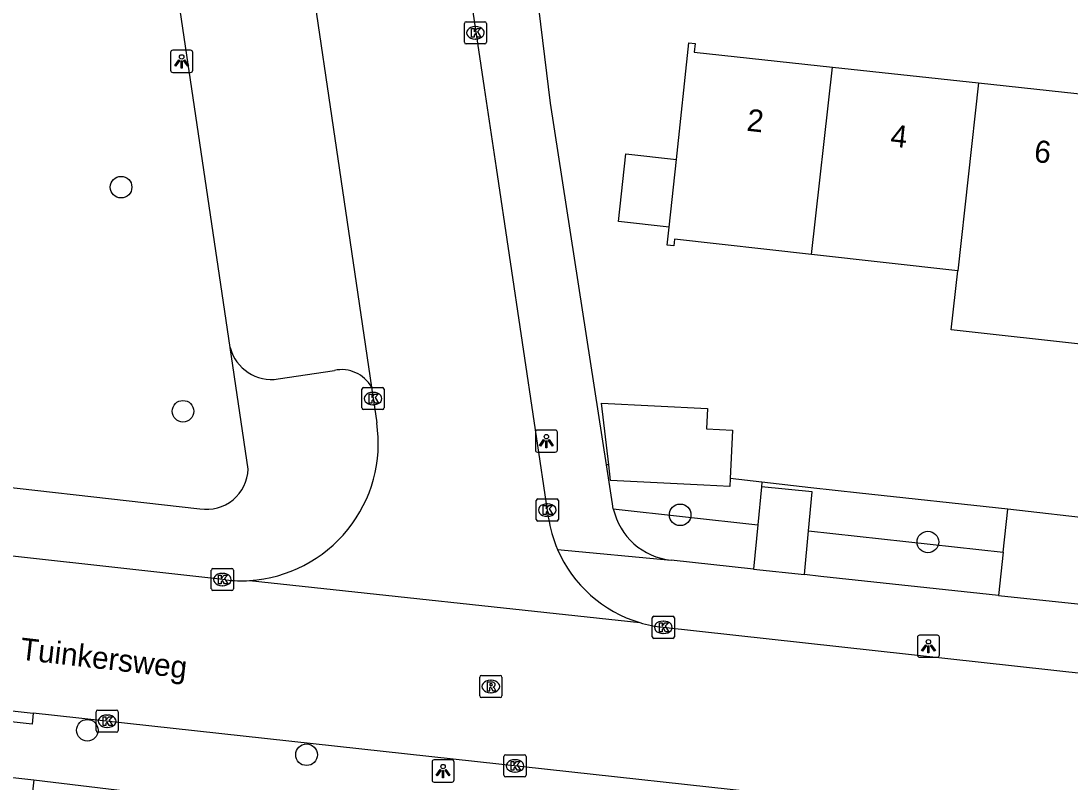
# Model space of a CAD drawing. Extents: x 162026 to 163499, y 387297 to 388169.
# Drawn here: x 162864.32 to 162911.76, y 387397.12 to 387431.53 of the extents above; entities that cross this region are included whole.
import ezdxf

# ---------------------------------------------------------------- set-up
doc = ezdxf.new("R2010")
doc.units = 0
for name, color, linetype in [('IMGEO_Boom', 7, 'Continuous'), ('IMGEO_Groenvoorziening', 7, 'Continuous'), ('IMGEO_Kolk', 7, 'Continuous'), ('IMGEO_Lichtpunt', 7, 'Continuous'), ('IMGEO_Openbare_ruimte_label', 7, 'Continuous'), ('IMGEO_Pand', 7, 'Continuous'), ('IMGEO_Pand_nummerreeks', 7, 'Continuous'), ('IMGEO_Parkeervlak_open', 7, 'Continuous'), ('IMGEO_Rijbaan_lokaal_open', 7, 'Continuous'), ('IMGEO_Rioolput', 7, 'Continuous'), ('IMGEO_Voetpad_open', 7, 'Continuous')]:
    doc.layers.add(name, color=color, linetype=linetype)

msp = doc.modelspace()

# ---------------------------------------------------------------- linework, layer by layer
at = {"layer": 'IMGEO_Boom'}
for centre in [(162868.846, 387424.017), (162871.647, 387413.883), (162894.133, 387409.201), (162905.338, 387407.974), (162867.322, 387399.46), (162877.235, 387398.355)]:
    msp.add_circle(centre, 0.489, dxfattribs=at)
at = {"layer": 'IMGEO_Groenvoorziening'}
for points in [[(162890.903, 387411.456), (162890.794, 387411.468)], [(162897.826, 387410.685), (162896.391, 387410.845)], [(162897.826, 387410.685), (162897.806, 387410.466)], [(162908.959, 387409.457), (162902.241, 387410.188), (162900.046, 387410.427), (162897.826, 387410.685)], [(162891.109, 387409.471), (162897.643, 387408.743)], [(162899.941, 387408.477), (162908.748, 387407.519)]]:
    msp.add_lwpolyline(points, dxfattribs=at)
at = {"layer": 'IMGEO_Kolk'}
for p, q in [((162884.372, 387430.568), (162884.372, 387431.42)), ((162884.447, 387431.494), (162885.299, 387431.494)), ((162884.86, 387431.274), (162884.885, 387431.274)), ((162885.373, 387431.42), (162885.373, 387430.568)), ((162884.883, 387430.714), (162884.858, 387430.714)), ((162885.299, 387430.494), (162884.447, 387430.494)), ((162879.742, 387414.032), (162879.742, 387414.884)), ((162879.817, 387414.958), (162880.669, 387414.958)), ((162880.23, 387414.738), (162880.255, 387414.738)), ((162880.743, 387414.884), (162880.743, 387414.032)), ((162880.253, 387414.178), (162880.228, 387414.178)), ((162880.669, 387413.958), (162879.817, 387413.958)), ((162887.622, 387408.992), (162887.622, 387409.844)), ((162887.697, 387409.918), (162888.549, 387409.918)), ((162888.623, 387409.844), (162888.623, 387408.992)), ((162888.11, 387409.698), (162888.135, 387409.698)), ((162888.549, 387408.918), (162887.697, 387408.918)), ((162888.133, 387409.138), (162888.108, 387409.138)), ((162872.929, 387405.849), (162872.929, 387406.701)), ((162873.004, 387406.775), (162873.856, 387406.775)), ((162873.417, 387406.555), (162873.442, 387406.555)), ((162873.93, 387406.701), (162873.93, 387405.849)), ((162873.856, 387405.775), (162873.004, 387405.775)), ((162873.44, 387405.995), (162873.415, 387405.995)), ((162892.945, 387404.616), (162893.797, 387404.616)), ((162892.87, 387403.69), (162892.87, 387404.542)), ((162893.358, 387404.396), (162893.383, 387404.396)), ((162893.871, 387404.542), (162893.871, 387403.69)), ((162893.381, 387403.836), (162893.356, 387403.836)), ((162893.797, 387403.616), (162892.945, 387403.616)), ((162867.791, 387400.37), (162868.643, 387400.37)), ((162867.716, 387399.444), (162867.716, 387400.296)), ((162868.204, 387400.15), (162868.229, 387400.15)), ((162868.717, 387400.296), (162868.717, 387399.444)), ((162868.227, 387399.59), (162868.202, 387399.59)), ((162868.643, 387399.37), (162867.791, 387399.37)), ((162886.164, 387397.425), (162886.164, 387398.277)), ((162886.239, 387398.351), (162887.091, 387398.351)), ((162886.652, 387398.131), (162886.677, 387398.131)), ((162887.165, 387398.277), (162887.165, 387397.425)), ((162886.675, 387397.571), (162886.65, 387397.571)), ((162887.091, 387397.351), (162886.239, 387397.351))]:
    msp.add_line(p, q, dxfattribs=at)
for points in [[(162884.372, 387430.568), (162884.372, 387431.42)], [(162884.447, 387431.494), (162885.299, 387431.494)], [(162884.693, 387431.194), (162884.816, 387431.194), (162884.816, 387431.043), (162884.946, 387431.194), (162885.11, 387431.194), (162884.964, 387431.043), (162885.117, 387430.794), (162884.965, 387430.794), (162884.88, 387430.958), (162884.816, 387430.891), (162884.816, 387430.794), (162884.693, 387430.794), (162884.693, 387431.194)], [(162885.373, 387431.42), (162885.373, 387430.568)], [(162885.299, 387430.494), (162884.447, 387430.494)], [(162879.742, 387414.032), (162879.742, 387414.884)], [(162879.817, 387414.958), (162880.669, 387414.958)], [(162880.063, 387414.658), (162880.186, 387414.658), (162880.186, 387414.507), (162880.316, 387414.658), (162880.48, 387414.658), (162880.334, 387414.507), (162880.487, 387414.258), (162880.335, 387414.258), (162880.25, 387414.422), (162880.186, 387414.355), (162880.186, 387414.258), (162880.063, 387414.258), (162880.063, 387414.658)], [(162880.743, 387414.884), (162880.743, 387414.032)], [(162880.669, 387413.958), (162879.817, 387413.958)], [(162887.622, 387408.992), (162887.622, 387409.844)], [(162887.697, 387409.918), (162888.549, 387409.918)], [(162888.623, 387409.844), (162888.623, 387408.992)], [(162887.943, 387409.618), (162888.066, 387409.618), (162888.066, 387409.467), (162888.196, 387409.618), (162888.36, 387409.618), (162888.214, 387409.467), (162888.367, 387409.218), (162888.215, 387409.218), (162888.13, 387409.382), (162888.066, 387409.315), (162888.066, 387409.218), (162887.943, 387409.218), (162887.943, 387409.618)], [(162888.549, 387408.918), (162887.697, 387408.918)], [(162872.929, 387405.849), (162872.929, 387406.701)], [(162873.004, 387406.775), (162873.856, 387406.775)], [(162873.93, 387406.701), (162873.93, 387405.849)], [(162873.25, 387406.475), (162873.373, 387406.475), (162873.373, 387406.324), (162873.503, 387406.475), (162873.667, 387406.475), (162873.521, 387406.324), (162873.674, 387406.075), (162873.522, 387406.075), (162873.437, 387406.239), (162873.373, 387406.172), (162873.373, 387406.075), (162873.25, 387406.075), (162873.25, 387406.475)], [(162873.856, 387405.775), (162873.004, 387405.775)], [(162892.945, 387404.616), (162893.797, 387404.616)], [(162892.87, 387403.69), (162892.87, 387404.542)], [(162893.191, 387404.316), (162893.314, 387404.316), (162893.314, 387404.165), (162893.444, 387404.316), (162893.608, 387404.316), (162893.462, 387404.165), (162893.615, 387403.916), (162893.463, 387403.916), (162893.378, 387404.08), (162893.314, 387404.013), (162893.314, 387403.916), (162893.191, 387403.916), (162893.191, 387404.316)], [(162893.871, 387404.542), (162893.871, 387403.69)], [(162893.797, 387403.616), (162892.945, 387403.616)], [(162867.791, 387400.37), (162868.643, 387400.37)], [(162867.716, 387399.444), (162867.716, 387400.296)], [(162868.037, 387400.07), (162868.16, 387400.07), (162868.16, 387399.919), (162868.29, 387400.07), (162868.454, 387400.07), (162868.308, 387399.919), (162868.461, 387399.67), (162868.309, 387399.67), (162868.224, 387399.834), (162868.16, 387399.767), (162868.16, 387399.67), (162868.037, 387399.67), (162868.037, 387400.07)], [(162868.717, 387400.296), (162868.717, 387399.444)], [(162868.643, 387399.37), (162867.791, 387399.37)], [(162886.164, 387397.425), (162886.164, 387398.277)], [(162886.239, 387398.351), (162887.091, 387398.351)], [(162886.485, 387398.051), (162886.608, 387398.051), (162886.608, 387397.9), (162886.738, 387398.051), (162886.902, 387398.051), (162886.756, 387397.9), (162886.909, 387397.651), (162886.757, 387397.651), (162886.672, 387397.815), (162886.608, 387397.748), (162886.608, 387397.651), (162886.485, 387397.651), (162886.485, 387398.051)], [(162887.165, 387398.277), (162887.165, 387397.425)], [(162887.091, 387397.351), (162886.239, 387397.351)]]:
    msp.add_lwpolyline(points, dxfattribs=at)
for centre, start, end in [((162884.449, 387431.418), 91.552, 178.448), ((162884.449, 387431.418), 91.552, 178.448), ((162885.297, 387431.418), 1.552, 88.448), ((162885.297, 387431.418), 1.552, 88.448), ((162884.449, 387430.57), 181.552, 268.448), ((162884.449, 387430.57), 181.552, 268.448), ((162885.297, 387430.57), 271.552, 358.448), ((162885.297, 387430.57), 271.552, 358.448), ((162879.819, 387414.882), 91.552, 178.448), ((162879.819, 387414.882), 91.552, 178.448), ((162880.667, 387414.882), 1.552, 88.448), ((162880.667, 387414.882), 1.552, 88.448), ((162879.819, 387414.034), 181.552, 268.448), ((162879.819, 387414.034), 181.552, 268.448), ((162880.667, 387414.034), 271.552, 358.448), ((162880.667, 387414.034), 271.552, 358.448), ((162887.699, 387409.842), 91.552, 178.448), ((162887.699, 387409.842), 91.552, 178.448), ((162888.547, 387409.842), 1.552, 88.448), ((162888.547, 387409.842), 1.552, 88.448), ((162887.699, 387408.994), 181.552, 268.448), ((162887.699, 387408.994), 181.552, 268.448), ((162888.547, 387408.994), 271.552, 358.448), ((162888.547, 387408.994), 271.552, 358.448), ((162873.006, 387406.699), 91.552, 178.448), ((162873.006, 387406.699), 91.552, 178.448), ((162873.854, 387406.699), 1.552, 88.448), ((162873.854, 387406.699), 1.552, 88.448), ((162873.006, 387405.851), 181.552, 268.448), ((162873.006, 387405.851), 181.552, 268.448), ((162873.854, 387405.851), 271.552, 358.448), ((162873.854, 387405.851), 271.552, 358.448), ((162892.947, 387404.54), 91.552, 178.448), ((162892.947, 387404.54), 91.552, 178.448), ((162893.795, 387404.54), 1.552, 88.448), ((162893.795, 387404.54), 1.552, 88.448), ((162892.947, 387403.692), 181.552, 268.448), ((162892.947, 387403.692), 181.552, 268.448), ((162893.795, 387403.692), 271.552, 358.448), ((162893.795, 387403.692), 271.552, 358.448), ((162867.793, 387400.294), 91.552, 178.448), ((162867.793, 387400.294), 91.552, 178.448), ((162868.641, 387400.294), 1.552, 88.448), ((162868.641, 387400.294), 1.552, 88.448), ((162867.793, 387399.446), 181.552, 268.448), ((162867.793, 387399.446), 181.552, 268.448), ((162868.641, 387399.446), 271.552, 358.448), ((162868.641, 387399.446), 271.552, 358.448), ((162886.241, 387398.275), 91.552, 178.448), ((162886.241, 387398.275), 91.552, 178.448), ((162887.089, 387398.275), 1.552, 88.448), ((162887.089, 387398.275), 1.552, 88.448), ((162886.241, 387397.427), 181.552, 268.448), ((162886.241, 387397.427), 181.552, 268.448), ((162887.089, 387397.427), 271.552, 358.448), ((162887.089, 387397.427), 271.552, 358.448)]:
    msp.add_arc(centre, 0.0765, start, end, dxfattribs=at)
for centre, major_axis, ratio, start_param, end_param in [((162884.859, 387430.994), (-0.387, 0.002), 0.722429, 4.712389, 7.853982), ((162884.884, 387430.994), (-0.39, 0.002), 0.717154, 1.570796, 4.712389), ((162880.229, 387414.458), (-0.387, 0.002), 0.722429, 4.712389, 7.853982), ((162880.254, 387414.458), (-0.39, 0.002), 0.717154, 1.570796, 4.712389), ((162888.109, 387409.418), (-0.387, 0.002), 0.722429, 4.712389, 7.853982), ((162888.134, 387409.418), (-0.39, 0.002), 0.717154, 1.570796, 4.712389), ((162873.416, 387406.275), (-0.387, 0.002), 0.722429, 4.712389, 7.853982), ((162873.441, 387406.275), (-0.39, 0.002), 0.717154, 1.570796, 4.712389), ((162893.357, 387404.116), (-0.387, 0.002), 0.722429, 4.712389, 7.853982), ((162893.382, 387404.116), (-0.39, 0.002), 0.717154, 1.570796, 4.712389), ((162868.203, 387399.87), (-0.387, 0.002), 0.722429, 4.712389, 7.853982), ((162868.228, 387399.87), (-0.39, 0.002), 0.717154, 1.570796, 4.712389), ((162886.651, 387397.851), (-0.387, 0.002), 0.722429, 4.712389, 7.853982), ((162886.676, 387397.851), (-0.39, 0.002), 0.717154, 1.570796, 4.712389)]:
    msp.add_ellipse(centre, major_axis=major_axis, ratio=ratio, start_param=start_param, end_param=end_param, dxfattribs=at)
at = {"layer": 'IMGEO_Lichtpunt'}
for p, q in [((162871.089, 387430.109), (162871.089, 387429.302)), ((162871.089, 387430.109), (162871.089, 387429.302)), ((162871.991, 387430.204), (162871.183, 387430.204)), ((162871.991, 387430.204), (162871.183, 387430.204)), ((162872.085, 387429.302), (162872.085, 387430.109)), ((162872.085, 387429.302), (162872.085, 387430.109)), ((162871.183, 387429.208), (162871.991, 387429.208)), ((162871.183, 387429.208), (162871.991, 387429.208)), ((162887.584, 387412.939), (162887.584, 387412.132)), ((162887.584, 387412.939), (162887.584, 387412.132)), ((162888.486, 387413.034), (162887.678, 387413.034)), ((162888.486, 387413.034), (162887.678, 387413.034)), ((162888.58, 387412.132), (162888.58, 387412.939)), ((162888.58, 387412.132), (162888.58, 387412.939)), ((162887.678, 387412.038), (162888.486, 387412.038)), ((162887.678, 387412.038), (162888.486, 387412.038)), ((162904.863, 387403.664), (162904.863, 387402.857)), ((162904.863, 387403.664), (162904.863, 387402.857)), ((162905.765, 387403.759), (162904.957, 387403.759)), ((162905.765, 387403.759), (162904.957, 387403.759)), ((162905.859, 387402.857), (162905.859, 387403.664)), ((162905.859, 387402.857), (162905.859, 387403.664)), ((162904.957, 387402.763), (162905.765, 387402.763)), ((162904.957, 387402.763), (162905.765, 387402.763)), ((162882.912, 387398.023), (162882.912, 387397.216)), ((162882.912, 387398.023), (162882.912, 387397.216)), ((162883.814, 387398.118), (162883.006, 387398.118)), ((162883.814, 387398.118), (162883.006, 387398.118)), ((162883.908, 387397.216), (162883.908, 387398.023)), ((162883.908, 387397.216), (162883.908, 387398.023)), ((162883.006, 387397.122), (162883.814, 387397.122)), ((162883.006, 387397.122), (162883.814, 387397.122))]:
    msp.add_line(p, q, dxfattribs=at)
for points in [[(162871.463, 387429.773), (162871.502, 387429.745), (162871.314, 387429.483), (162871.276, 387429.51), (162871.463, 387429.773)], [(162871.675, 387429.745), (162871.713, 387429.772), (162871.9, 387429.51), (162871.861, 387429.482), (162871.675, 387429.745)], [(162871.565, 387429.725), (162871.612, 387429.725), (162871.612, 387429.403), (162871.565, 387429.403), (162871.565, 387429.725)], [(162887.958, 387412.603), (162887.997, 387412.575), (162887.809, 387412.313), (162887.771, 387412.34), (162887.958, 387412.603)], [(162888.06, 387412.555), (162888.107, 387412.555), (162888.107, 387412.233), (162888.06, 387412.233), (162888.06, 387412.555)], [(162888.17, 387412.575), (162888.208, 387412.602), (162888.395, 387412.34), (162888.356, 387412.312), (162888.17, 387412.575)], [(162905.237, 387403.328), (162905.276, 387403.3), (162905.088, 387403.038), (162905.05, 387403.065), (162905.237, 387403.328)], [(162905.339, 387403.28), (162905.386, 387403.28), (162905.386, 387402.958), (162905.339, 387402.958), (162905.339, 387403.28)], [(162905.449, 387403.3), (162905.487, 387403.327), (162905.674, 387403.065), (162905.635, 387403.037), (162905.449, 387403.3)], [(162883.286, 387397.687), (162883.325, 387397.659), (162883.137, 387397.397), (162883.099, 387397.424), (162883.286, 387397.687)], [(162883.388, 387397.639), (162883.435, 387397.639), (162883.435, 387397.317), (162883.388, 387397.317), (162883.388, 387397.639)], [(162883.498, 387397.659), (162883.536, 387397.686), (162883.723, 387397.424), (162883.684, 387397.396), (162883.498, 387397.659)]]:
    msp.add_lwpolyline(points, dxfattribs=at)
for centre in [(162871.588, 387429.907), (162888.083, 387412.737), (162905.362, 387403.462), (162883.411, 387397.821)]:
    msp.add_circle(centre, 0.0994, dxfattribs=at)
for centre, start, end in [((162871.183, 387430.109), 90, 180), ((162871.183, 387430.109), 90, 180), ((162871.991, 387430.109), 0, 90), ((162871.991, 387430.109), 0, 90), ((162871.183, 387429.302), 180, 270), ((162871.183, 387429.302), 180, 270), ((162871.991, 387429.302), 270, 0), ((162871.991, 387429.302), 270, 360), ((162887.678, 387412.939), 90, 180), ((162887.678, 387412.939), 90, 180), ((162888.486, 387412.939), 0, 90), ((162888.486, 387412.939), 0, 90), ((162887.678, 387412.132), 180, 270), ((162887.678, 387412.132), 180, 270), ((162888.486, 387412.132), 270, 0), ((162888.486, 387412.132), 270, 360), ((162904.957, 387403.664), 90, 180), ((162904.957, 387403.664), 90, 180), ((162905.765, 387403.664), 0, 90), ((162905.765, 387403.664), 0, 90), ((162904.957, 387402.857), 180, 270), ((162904.957, 387402.857), 180, 270), ((162905.765, 387402.857), 270, 0), ((162905.765, 387402.857), 270, 360), ((162883.006, 387398.023), 90, 180), ((162883.006, 387398.023), 90, 180), ((162883.814, 387398.023), 0, 90), ((162883.814, 387398.023), 0, 90), ((162883.006, 387397.216), 180, 270), ((162883.006, 387397.216), 180, 270), ((162883.814, 387397.216), 270, 0), ((162883.814, 387397.216), 270, 360)]:
    msp.add_arc(centre, 0.0946, start, end, dxfattribs=at)
at = {"layer": 'IMGEO_Pand'}
for points in [[(162893.961, 387425.272), (162894.532, 387430.54), (162894.813, 387430.509), (162894.771, 387430.124), (162901.016, 387429.447)], [(162900.077, 387420.973), (162901.016, 387429.447)], [(162901.016, 387429.447), (162907.627, 387428.73)], [(162907.627, 387428.73), (162906.686, 387420.241)], [(162907.627, 387428.73), (162914.02, 387428.037)], [(162893.63, 387422.213), (162891.345, 387422.461), (162891.677, 387425.519), (162893.961, 387425.272)], [(162893.63, 387422.213), (162893.961, 387425.272)], [(162900.077, 387420.973), (162893.873, 387421.661), (162893.84, 387421.362), (162893.541, 387421.394), (162893.63, 387422.213)], [(162906.686, 387420.241), (162900.077, 387420.973)], [(162912.781, 387416.855), (162906.389, 387417.563), (162906.686, 387420.241)], [(162890.903, 387411.456), (162890.578, 387414.247), (162895.366, 387414.015), (162895.321, 387413.09), (162896.497, 387413.033), (162896.391, 387410.845)], [(162896.391, 387410.845), (162896.374, 387410.487), (162895.198, 387410.544), (162890.985, 387410.748), (162890.903, 387411.456)]]:
    msp.add_lwpolyline(points, dxfattribs=at)
at = {"layer": 'IMGEO_Parkeervlak_open'}
msp.add_lwpolyline([(162873.78, 387416.762), (162870.086, 387441.691)], dxfattribs=at)
at = {"layer": 'IMGEO_Rijbaan_lokaal_open'}
for points in [[(162870.727, 387526.972), (162873.055, 387510.538), (162874.599, 387500), (162885.273, 387428.505), (162885.812, 387424.895), (162888.17, 387409.097)], [(162871.452, 387474.069), (162880.171, 387414.97)], [(162880.171, 387414.97), (162880.409, 387413.36)], [(162873.58, 387406.257), (162845.312, 387409.398)], [(162874.658, 387406.232), (162892.305, 387404.331)], [(162893.367, 387404.116), (162938.15, 387399.194), (162944.484, 387398.477), (162948.718, 387397.998)], [(162854.859, 387401.333), (162864.87, 387400.236)], [(162952.889, 387390.507), (162949.9, 387390.854), (162944.024, 387391.513), (162925.176, 387393.629), (162920.756, 387394.113), (162864.87, 387400.236)]]:
    msp.add_lwpolyline(points, dxfattribs=at)
for centre, radius, start, end in [((162874.259, 387412.438), 6.219, 273.6786, 8.5269), ((162894.079, 387409.999), 5.978, 188.6739, 203.248), ((162893.998, 387409.978), 5.895, 203.3728, 253.3066), ((162874.262, 387412.411), 6.192, 263.6763, 273.6667), ((162893.998, 387409.964), 5.882, 253.2701, 263.8404)]:
    msp.add_arc(centre, radius, start, end, dxfattribs=at)
at = {"layer": 'IMGEO_Rioolput'}
for p, q in [((162885.069, 387401.014), (162885.069, 387401.866)), ((162885.144, 387401.94), (162885.996, 387401.94)), ((162886.07, 387401.866), (162886.07, 387401.014)), ((162885.557, 387401.72), (162885.582, 387401.72)), ((162885.996, 387400.94), (162885.144, 387400.94)), ((162885.58, 387401.16), (162885.555, 387401.16))]:
    msp.add_line(p, q, dxfattribs=at)
for points in [[(162885.069, 387401.014), (162885.069, 387401.866)], [(162885.144, 387401.94), (162885.996, 387401.94)], [(162886.07, 387401.866), (162886.07, 387401.014)], [(162885.658, 387401.638), (162885.406, 387401.64), (162885.406, 387401.24)], [(162885.406, 387401.24), (162885.53, 387401.24), (162885.53, 387401.402), (162885.541, 387401.402)], [(162885.584, 387401.559), (162885.53, 387401.559), (162885.53, 387401.478)], [(162885.53, 387401.478), (162885.582, 387401.478)], [(162885.588, 387401.373), (162885.659, 387401.24), (162885.799, 387401.24), (162885.734, 387401.366)], [(162885.996, 387400.94), (162885.144, 387400.94)]]:
    msp.add_lwpolyline(points, dxfattribs=at)
for centre, radius, start, end in [((162885.146, 387401.864), 0.0765, 91.552, 178.448), ((162885.146, 387401.864), 0.0765, 91.552, 178.448), ((162885.994, 387401.864), 0.0765, 1.552, 88.448), ((162885.994, 387401.864), 0.0765, 1.552, 88.448), ((162885.54, 387401.349), 0.0533, 26.0293, 88.6989), ((162885.566, 387401.667), 0.19, 274.7715, 282.9687), ((162885.59, 387401.463), 0.0964, 77.0061, 93.1865), ((162885.604, 387401.52), 0.0378, 276.6634, 79.6772), ((162885.657, 387401.528), 0.109, 350.3612, 89.416), ((162885.655, 387401.528), 0.112, 277.5842, 350.9817), ((162885.639, 387401.313), 0.108, 29.5134, 73.7905), ((162885.146, 387401.016), 0.0765, 181.552, 268.448), ((162885.146, 387401.016), 0.0765, 181.552, 268.448), ((162885.994, 387401.016), 0.0765, 271.552, 358.448), ((162885.994, 387401.016), 0.0765, 271.552, 358.448)]:
    msp.add_arc(centre, radius, start, end, dxfattribs=at)
for centre, major_axis, ratio, start_param, end_param in [((162885.556, 387401.44), (-0.387, 0.002), 0.722429, 4.712389, 7.853982), ((162885.581, 387401.44), (-0.39, 0.002), 0.717154, 1.570796, 4.712389)]:
    msp.add_ellipse(centre, major_axis=major_axis, ratio=ratio, start_param=start_param, end_param=end_param, dxfattribs=at)
at = {"layer": 'IMGEO_Voetpad_open'}
for points in [[(162890.794, 387411.468), (162888.275, 387427.819), (162887.662, 387432.762), (162887.654, 387432.826)], [(162874.591, 387411.269), (162873.78, 387416.762)], [(162875.953, 387415.344), (162878.496, 387415.732)], [(162891.109, 387409.471), (162891.067, 387409.693), (162890.794, 387411.468)], [(162858.19, 387411.067), (162860.14, 387410.864), (162872.416, 387409.473)], [(162897.806, 387410.466), (162897.643, 387408.743)], [(162899.941, 387408.477), (162900.11, 387410.248), (162897.806, 387410.466)], [(162908.748, 387407.519), (162908.959, 387409.457)], [(162913.163, 387408.98), (162908.959, 387409.457)], [(162897.643, 387408.743), (162897.455, 387406.746)], [(162899.751, 387406.5), (162899.941, 387408.477)], [(162888.587, 387407.639), (162893.722, 387407.147)], [(162908.748, 387407.519), (162908.535, 387405.558)], [(162897.455, 387406.746), (162893.722, 387407.147)], [(162897.455, 387406.746), (162899.751, 387406.5)], [(162908.535, 387405.558), (162900.489, 387406.421), (162899.751, 387406.5)], [(162908.535, 387405.558), (162912.678, 387405.114)], [(162864.87, 387400.236), (162864.82, 387399.741), (162854.809, 387400.836), (162854.859, 387401.333)], [(162855.084, 387398.307), (162864.906, 387397.224)], [(162864.906, 387397.224), (162862.589, 387376.256)], [(162864.906, 387397.224), (162869.528, 387396.658)]]:
    msp.add_lwpolyline(points, dxfattribs=at)
for centre, radius, start, end in [((162875.657, 387417.264), 1.943, 194.9732, 278.7735), ((162878.82, 387414.222), 1.544, 28.959, 102.117), ((162872.717, 387411.323), 1.874, 260.7486, 358.3476), ((162894.051, 387410.148), 3.019, 192.9617, 263.7385)]:
    msp.add_arc(centre, radius, start, end, dxfattribs=at)

# ---------------------------------------------------------------- texts
at = {"layer": 'IMGEO_Openbare_ruimte_label'}
msp.add_text('Tuinkersweg', height=1, rotation=353.4509, dxfattribs=at).set_placement((162864.244, 387402.66))
at = {"layer": 'IMGEO_Pand_nummerreeks'}
for s, rotation, p in [('2', 353.8121, (162897.111, 387426.571)), ('4', 353.811, (162903.61, 387425.866)), ('6', 353.811, (162910.108, 387425.162))]:
    msp.add_text(s, height=1, rotation=rotation, dxfattribs=at).set_placement(p)

doc.saveas('drawing.dxf')
